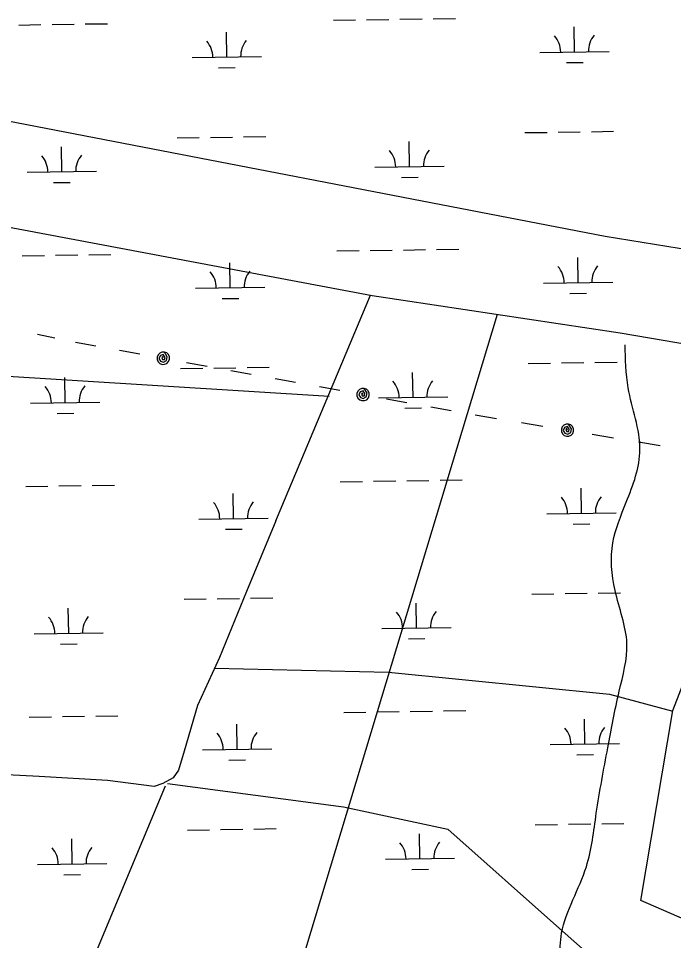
# Model space of a CAD drawing. Extents: x 3807117 to 3845308, y 337856 to 363736.
# Drawn here: x 3818398 to 3819343, y 358167 to 359497 of the extents above; entities that cross this region are included whole.
import ezdxf

# ---------------------------------------------------------------- set-up
doc = ezdxf.new("R2010")
doc.units = 0
for name, color, linetype in [('V-TOPO-SHOR', 7, 'Continuous'), ('V-UTIL-LINE', 7, 'Continuous'), ('V-WETL-SWMP', 7, 'Continuous')]:
    doc.layers.add(name, color=color, linetype=linetype)

msp = doc.modelspace()

# ---------------------------------------------------------------- linework, layer by layer
at = {"layer": 'V-TOPO-SHOR'}
msp.add_line((3818207.1, 359382.7), (3819244.6, 359182.7), dxfattribs=at)
for points in [[(3817339.7, 359387.5), (3817983.5, 359268.9), (3818256.7, 359219.8), (3818908.3, 359097.4), (3819265.9, 359043.4), (3819536.7, 358997.1), (3819762.8, 358949.4), (3819999.6, 358899.9), (3820325, 358752.5), (3820675.2, 358598.3), (3821261.8, 358339.5), (3821379.5, 358286), (3821364.8, 358255.7)], [(3819244.6, 359182.7), (3819529.2, 359136.7), (3819963.5, 359022), (3820390.8, 358876.2), (3820669.5, 358780.8), (3820932.5, 358629), (3820956.7, 358613.5), (3821682.5, 358344.1), (3821669, 358308.9)], [(3818769.4, 358772.5), (3818905.7, 359097.9)], [(3818681.5, 357720.7), (3819089.3, 359070.1)], [(3818846.4, 358951.7), (3817872.5, 359012.3)], [(3819868.8, 357974.3), (3819771.4, 357998.1), (3819679.4, 358037.6), (3819577.6, 358114.1), (3819425.5, 358168.8), (3819296, 358225.1), (3819342.1, 358499.1), (3819535.6, 358997.3)], [(3818769.4, 358772.5), (3818727.1, 358670.2), (3818688.1, 358575.1), (3818656.4, 358506.1), (3818637.1, 358440.2), (3818629.1, 358412.9), (3818621.2, 358401.8), (3818606.1, 358393.4), (3818593.7, 358389.5), (3818526.5, 358397.7), (3818427.9, 358403.5), (3818287.1, 358411.1)], [(3818680.9, 358559.7), (3818931.8, 358554.1), (3819250.5, 358522.6), (3819342.2, 358497.9)], [(3818612.9, 358393.7), (3818866.7, 358360), (3819017.3, 358327.6), (3819178.6, 358184.6), (3819397.2, 357991.5), (3819538.5, 357874.5), (3819622.5, 357833.8), (3819678, 357772.1), (3819596.3, 357668.7), (3819667.4, 357589)], [(3818242.9, 357511.3), (3818610, 358390.1)]]:
    msp.add_lwpolyline(points, dxfattribs=at)
msp.add_spline([(3818459.3, 357436.2), (3818517, 357485.3), (3818581.2, 357485), (3818628.2, 357531.4), (3818682.7, 357585.3), (3818752.5, 357621.4), (3818810.7, 357655.1), (3818891.3, 357710.2), (3818956, 357742.1), (3819013.5, 357782.9), (3819065.5, 357850.8), (3819106.8, 357913.2), (3819141.6, 357968.4), (3819181, 358039.7), (3819182.2, 358101.5), (3819181.7, 358177.7), (3819217.3, 358273.7), (3819231.7, 358350.7), (3819248.3, 358445.1), (3819264.7, 358526.5), (3819275.8, 358595.3), (3819258.7, 358672.1), (3819255.7, 358740.7), (3819275, 358799.2), (3819294.7, 358875), (3819277.7, 358964.2), (3819273.4, 359026.3)], degree=3, dxfattribs=at)
at = {"layer": 'V-UTIL-LINE'}
for points in [[(3818425.2, 359041.6), (3818450.4, 359036.2)], [(3818480.1, 359029.8), (3818509.4, 359024.5)], [(3818543.9, 359018.2), (3818573.3, 359012.9)], [(3818606.9, 359006.8), (3818605.8, 359009.4), (3818604.6, 359007.4), (3818605.8, 359004.9), (3818608.7, 359004.7), (3818609.4, 359008), (3818606.9, 359012), (3818602.7, 359010.9), (3818600.6, 359006.5), (3818603, 359002.6), (3818607.2, 359000.9), (3818611.4, 359003.3), (3818612.7, 359008.6), (3818608.5, 359015.6), (3818605, 359015.6), (3818601.8, 359014.2), (3818599.4, 359011.7), (3818598.1, 359008.4), (3818598.1, 359004.9), (3818599.5, 359001.7), (3818602.1, 358999.2), (3818605.3, 358997.9), (3818608.8, 358998), (3818612.1, 358999.4), (3818614.5, 359001.9), (3818615.8, 359005.2), (3818615.7, 359008.7), (3818614.3, 359011.9), (3818611.8, 359014.4), (3818608.5, 359015.6)], [(3818640.6, 359000.7), (3818670, 358995.3)], [(3818704.5, 358989.1), (3818733.8, 358983.7)], [(3818768.4, 358977.5), (3818797.7, 358972.1)], [(3818832.2, 358965.9), (3818861.6, 358960.5)], [(3818895.2, 358954.4), (3818894.1, 358957.1), (3818892.9, 358955), (3818894.1, 358952.6), (3818897, 358952.4), (3818897.8, 358955.7), (3818895.2, 358959.6), (3818891, 358958.5), (3818888.9, 358954.2), (3818891.4, 358950.3), (3818895.5, 358948.5), (3818899.7, 358950.9), (3818901, 358956.3), (3818896.9, 358963.3), (3818893.3, 358963.2), (3818890.1, 358961.8), (3818887.7, 358959.3), (3818886.4, 358956), (3818886.4, 358952.5), (3818887.8, 358949.3), (3818890.4, 358946.9), (3818893.6, 358945.6), (3818897.1, 358945.6), (3818900.4, 358947), (3818902.8, 358949.6), (3818904.1, 358952.8), (3818904, 358956.3), (3818902.6, 358959.6), (3818900.1, 358962), (3818896.9, 358963.3)], [(3818928.9, 358948.3), (3818958.3, 358943)], [(3818992.8, 358936.7), (3819022.1, 358931.4)], [(3819056.7, 358925.1), (3819087.5, 358920)], [(3819123.9, 358914), (3819154.7, 358908.9)], [(3819190.2, 358903), (3819188.9, 358905.7), (3819187.8, 358903.6), (3819189, 358901.2), (3819191.9, 358901), (3819192.7, 358904.3), (3819190, 358908.2), (3819185.9, 358907.1), (3819183.9, 358902.7), (3819186.3, 358898.8), (3819190.5, 358897.2), (3819194.7, 358899.6), (3819195.9, 358905), (3819191.6, 358911.9), (3819188.1, 358911.8), (3819184.9, 358910.4), (3819182.5, 358907.8), (3819181.3, 358904.5), (3819181.4, 358901), (3819182.9, 358897.8), (3819185.4, 358895.4), (3819188.7, 358894.2), (3819192.2, 358894.3), (3819195.4, 358895.7), (3819197.8, 358898.3), (3819199, 358901.6), (3819198.9, 358905.1), (3819197.5, 358908.3), (3819194.9, 358910.7), (3819191.6, 358911.9)], [(3819225.6, 358897.2), (3819256.5, 358892.1)], [(3819292.8, 358886.1), (3819323.7, 358881)]]:
    msp.add_lwpolyline(points, dxfattribs=at)
at = {"layer": 'V-WETL-SWMP'}
for p, q in [((3818852.3, 359494), (3818884.3, 359494.5)), ((3818900.3, 359494.7), (3818932.3, 359495.2)), ((3818948.3, 359495.5), (3818980.3, 359495.9)), ((3818996.3, 359496.2), (3819028.3, 359496.7)), ((3818398.4, 359487.2), (3818430.4, 359487.7)), ((3818446.4, 359487.9), (3818478.4, 359488.4)), ((3818494.4, 359488.7), (3818526.4, 359489.1)), ((3819200.3, 359448.5), (3819199.8, 359484.5)), ((3818698.5, 359441), (3818697.9, 359477)), ((3818648.5, 359440.2), (3818748.5, 359441.7)), ((3819150.3, 359447.7), (3819250.3, 359449.2)), ((3819188.6, 359432.9), (3819212.6, 359433.2)), ((3818686.7, 359425.4), (3818710.7, 359425.7)), ((3818626.8, 359324.5), (3818658.8, 359324.9)), ((3818674.8, 359325.2), (3818706.8, 359325.6)), ((3818722.8, 359325.9), (3818754.8, 359326.4)), ((3819128.7, 359332), (3819160.6, 359332.4)), ((3819176.6, 359332.7), (3819208.6, 359333.2)), ((3819224.6, 359333.4), (3819256.6, 359333.9)), ((3818460.5, 359275.5), (3818459.9, 359311.5)), ((3818962.3, 359283), (3818961.8, 359319)), ((3818912.3, 359282.3), (3819012.3, 359283.8)), ((3818410.5, 359274.8), (3818510.4, 359276.3)), ((3818448.7, 359259.9), (3818472.7, 359260.3)), ((3818950.5, 359267.4), (3818974.5, 359267.8)), ((3818857.3, 359161.4), (3818889.3, 359161.9)), ((3818905.3, 359162.1), (3818937.3, 359162.6)), ((3818953.3, 359162.8), (3818985.3, 359163.3)), ((3819001.3, 359163.5), (3819033.3, 359164)), ((3818403.4, 359154.6), (3818435.4, 359155.1)), ((3818451.4, 359155.3), (3818483.4, 359155.8)), ((3818499.4, 359156), (3818531.4, 359156.5)), ((3819205.3, 359115.9), (3819204.8, 359151.8)), ((3818703.5, 359108.3), (3818702.9, 359144.3)), ((3818653.5, 359107.6), (3818753.4, 359109.1)), ((3819155.3, 359115.1), (3819255.3, 359116.6)), ((3819193.5, 359100.2), (3819217.5, 359100.6)), ((3818691.7, 359092.7), (3818715.7, 359093.1)), ((3818631.8, 358991.8), (3818663.8, 358992.3)), ((3818679.8, 358992.5), (3818711.8, 358993)), ((3818727.8, 358993.3), (3818759.8, 358993.7)), ((3819133.6, 358999.3), (3819165.6, 358999.8)), ((3819181.6, 359000.1), (3819213.6, 359000.5)), ((3819229.6, 359000.8), (3819261.6, 359001.2)), ((3818465.4, 358942.9), (3818464.9, 358978.9)), ((3818967.3, 358950.4), (3818966.7, 358986.4)), ((3818917.3, 358949.7), (3819017.3, 358951.2)), ((3818415.4, 358942.1), (3818515.4, 358943.6)), ((3818453.7, 358927.3), (3818477.7, 358927.6)), ((3818955.5, 358934.8), (3818979.5, 358935.2)), ((3818910.2, 358829.5), (3818942.2, 358829.9)), ((3818958.2, 358830.2), (3818990.2, 358830.7)), ((3819006.2, 358830.9), (3819038.2, 358831.4)), ((3818408.4, 358821.9), (3818440.4, 358822.4)), ((3818456.4, 358822.7), (3818488.4, 358823.1)), ((3818504.4, 358823.4), (3818536.4, 358823.9)), ((3818862.3, 358828.7), (3818894.3, 358829.2)), ((3819210.3, 358783.2), (3819209.8, 358819.2)), ((3818708.4, 358775.7), (3818707.9, 358811.7)), ((3818658.4, 358774.9), (3818758.4, 358776.4)), ((3819160.3, 358782.5), (3819260.3, 358784)), ((3819198.5, 358767.6), (3819222.5, 358768)), ((3818696.7, 358760.1), (3818720.7, 358760.4)), ((3818636.8, 358659.2), (3818668.8, 358659.7)), ((3818684.8, 358659.9), (3818716.8, 358660.4)), ((3818732.8, 358660.6), (3818764.8, 358661.1)), ((3819138.6, 358666.7), (3819170.6, 358667.2)), ((3819186.6, 358667.4), (3819218.6, 358667.9)), ((3819234.6, 358668.1), (3819266.6, 358668.6)), ((3818470.4, 358610.2), (3818469.9, 358646.2)), ((3818972.3, 358617.8), (3818971.7, 358653.8)), ((3818922.3, 358617), (3819022.3, 358618.5)), ((3818420.4, 358609.5), (3818520.4, 358611)), ((3818458.7, 358594.6), (3818482.6, 358595)), ((3818960.5, 358602.2), (3818984.5, 358602.5)), ((3818915.2, 358496.8), (3818947.2, 358497.3)), ((3818963.2, 358497.5), (3818995.2, 358498)), ((3819011.2, 358498.3), (3819043.2, 358498.7)), ((3818413.4, 358489.3), (3818445.4, 358489.8)), ((3818461.4, 358490), (3818493.4, 358490.5)), ((3818509.4, 358490.7), (3818541.4, 358491.2)), ((3818867.2, 358496.1), (3818899.2, 358496.6)), ((3819215.3, 358450.6), (3819214.7, 358486.6)), ((3818713.4, 358443.1), (3818712.9, 358479.1)), ((3818663.4, 358442.3), (3818763.4, 358443.8)), ((3819165.3, 358449.8), (3819265.3, 358451.3)), ((3819203.5, 358435), (3819227.5, 358435.3)), ((3818701.7, 358427.4), (3818725.7, 358427.8)), ((3818641.8, 358326.5), (3818673.7, 358327)), ((3818689.7, 358327.3), (3818721.7, 358327.7)), ((3818737.7, 358328), (3818769.7, 358328.5)), ((3819143.6, 358334.1), (3819175.6, 358334.5)), ((3819191.6, 358334.8), (3819223.6, 358335.3)), ((3819239.6, 358335.5), (3819271.6, 358336)), ((3818475.4, 358277.6), (3818474.9, 358313.6)), ((3818977.3, 358285.1), (3818976.7, 358321.1)), ((3818927.3, 358284.4), (3819027.2, 358285.9)), ((3818425.4, 358276.9), (3818525.4, 358278.4)), ((3818463.6, 358262), (3818487.6, 358262.4)), ((3818965.5, 358269.5), (3818989.5, 358269.9))]:
    msp.add_line(p, q, dxfattribs=at)
for centre, start, end in [((3819145.1, 359448.1), 0.0865, 41.6302), ((3819255.6, 359449.8), 140.0865, 181.6302), ((3818643.2, 359440.6), 0.0865, 41.6302), ((3818753.7, 359442.3), 140.0865, 181.6302), ((3818405.2, 359275.2), 0.0865, 41.6302), ((3818515.7, 359276.8), 140.0865, 181.6302), ((3818907.1, 359282.7), 0.0865, 41.6302), ((3819017.5, 359284.3), 140.0865, 181.6302), ((3819150.1, 359115.5), 0.0865, 41.6302), ((3819260.5, 359117.2), 140.0865, 181.6302), ((3818648.2, 359108), 0.0865, 41.6302), ((3818758.7, 359109.6), 140.0865, 181.6302), ((3818410.2, 358942.5), 0.0865, 41.6302), ((3818520.7, 358944.2), 140.0865, 181.6302), ((3818912, 358950.1), 0.0865, 41.6302), ((3819022.5, 358951.7), 140.0865, 181.6302), ((3819155, 358782.9), 0.0865, 41.6302), ((3819265.5, 358784.5), 140.0865, 181.6302), ((3818653.2, 358775.3), 0.0865, 41.6302), ((3818763.7, 358777), 140.0865, 181.6302), ((3818415.2, 358609.9), 0.0865, 41.6302), ((3818525.6, 358611.6), 140.0865, 181.6302), ((3818917, 358617.4), 0.0865, 41.6302), ((3819027.5, 358619.1), 140.0865, 181.6302), ((3819160, 358450.2), 0.0865, 41.6302), ((3819270.5, 358451.9), 140.0865, 181.6302), ((3818658.2, 358442.7), 0.0865, 41.6302), ((3818768.7, 358444.4), 140.0865, 181.6302), ((3818420.2, 358277.3), 0.0865, 41.6302), ((3818530.6, 358278.9), 140.0865, 181.6302), ((3818922, 358284.8), 0.0865, 41.6302), ((3819032.5, 358286.4), 140.0865, 181.6302)]:
    msp.add_arc(centre, 35.2, start, end, dxfattribs=at)

doc.saveas('drawing.dxf')
